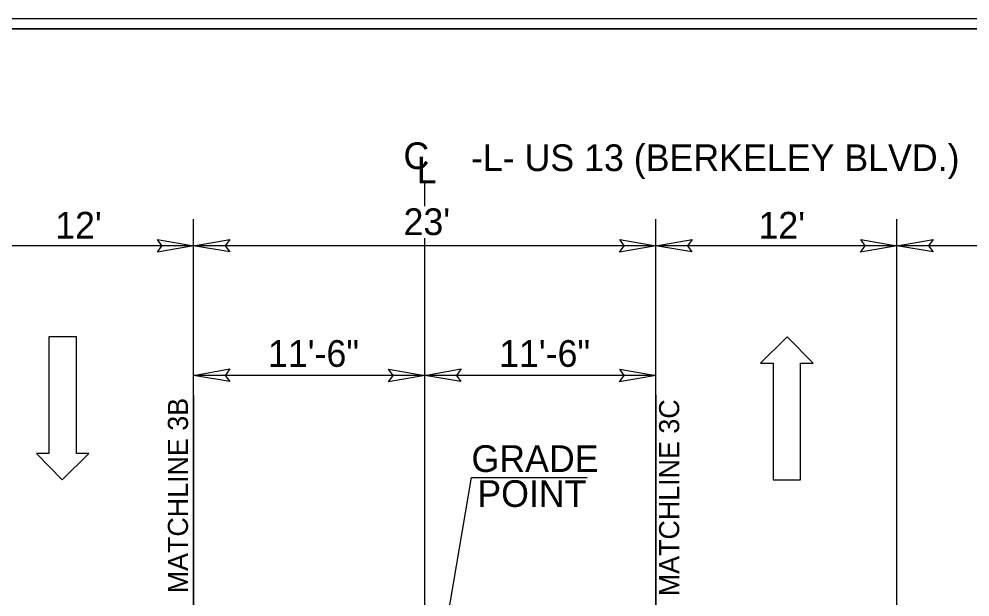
# Model space of a CAD drawing. Extents: x 2320980 to 2456309, y 595047 to 606177.
# Drawn here: x 2455863.62 to 2455910.94, y 596927.78 to 596956.57 of the extents above; entities that cross this region are included whole.
import ezdxf

# ---------------------------------------------------------------- set-up
doc = ezdxf.new("R2010")
doc.units = 0
for name, color, linetype in [('Matchline', 7, 'Continuous'), ('Matchline Text', 7, 'Continuous'), ('Old_Level_1', 7, 'Continuous'), ('Old_Level_21', 7, 'Continuous'), ('Prop Dimension Text', 7, 'Continuous'), ('Prop Lane Arrow CELL', 7, 'Continuous'), ('Sheet Plan CELL', 7, 'Continuous'), ('Sheet Plot Border Inside CELL', 7, 'Continuous'), ('Typical Terminator CELL', 7, 'Continuous')]:
    doc.layers.add(name, color=color, linetype=linetype)

msp = doc.modelspace()

# ---------------------------------------------------------------- linework, layer by layer
at = {"layer": 'Matchline'}
for p, q in [((2455872.308, 596937.837), (2455872.308, 596912.397)), ((2455895.308, 596937.837), (2455895.308, 596912.397))]:
    msp.add_line(p, q, dxfattribs=at)
at = {"layer": 'Old_Level_1'}
for p, q in [((2455883.806, 596920.007), (2455886.127, 596933.735)), ((2455886.127, 596933.735), (2455891.884, 596933.735))]:
    msp.add_line(p, q, dxfattribs=at)
at = {"layer": 'Old_Level_21'}
for p, q in [((2455872.308, 596920.818), (2455872.308, 596946.606)), ((2455895.308, 596920.818), (2455895.308, 596946.606)), ((2455907.308, 596920.818), (2455907.308, 596946.606)), ((2455873.748, 596945.276), (2455848.308, 596945.276)), ((2455895.308, 596945.276), (2455872.308, 596945.276)), ((2455921.968, 596945.276), (2455893.868, 596945.276)), ((2455883.808, 596938.818), (2455872.308, 596938.818)), ((2455895.308, 596938.818), (2455883.808, 596938.818))]:
    msp.add_line(p, q, dxfattribs=at)
at = {"layer": 'Prop Dimension Text'}
for p, q in [((2455883.808, 596947.249), (2455883.808, 596948.382)), ((2455883.808, 596934.992), (2455883.808, 596945.653)), ((2455883.808, 596915.121), (2455883.808, 596934.992))]:
    msp.add_line(p, q, dxfattribs=at)
at = {"layer": 'Prop Lane Arrow CELL'}
for p, q in [((2455865.103, 596940.738), (2455865.103, 596934.919)), ((2455866.474, 596940.738), (2455865.103, 596940.738)), ((2455866.474, 596934.919), (2455866.474, 596940.738)), ((2455901.848, 596940.738), (2455900.518, 596939.429)), ((2455903.136, 596939.429), (2455901.848, 596940.738)), ((2455900.518, 596939.429), (2455901.141, 596939.429)), ((2455901.141, 596939.429), (2455901.141, 596933.61)), ((2455902.513, 596933.61), (2455902.513, 596939.429)), ((2455902.513, 596939.429), (2455903.136, 596939.429)), ((2455865.103, 596934.919), (2455864.479, 596934.919)), ((2455864.479, 596934.919), (2455865.768, 596933.61)), ((2455865.768, 596933.61), (2455867.098, 596934.919)), ((2455867.098, 596934.919), (2455866.474, 596934.919)), ((2455901.141, 596933.61), (2455902.513, 596933.61))]:
    msp.add_line(p, q, dxfattribs=at)
at = {"layer": 'Sheet Plan CELL'}
for points in [[(2455742.104, 596746.076), (2455742.099, 596956.071), (2456002.097, 596956.079), (2456002.099, 596926.066), (2456042.107, 596926.064), (2456042.107, 596746.076)], [(2456042.112, 596956.076), (2455742.104, 596956.076), (2455742.104, 596746.076), (2456042.107, 596746.076)]]:
    msp.add_lwpolyline(points, close=True, dxfattribs=at)
at = {"layer": 'Sheet Plot Border Inside CELL'}
msp.add_lwpolyline([(2455711.407, 596745.574), (2456044.604, 596745.576), (2456044.607, 596956.574), (2455711.407, 596956.574)], close=True, dxfattribs=at)
at = {"layer": 'Typical Terminator CELL'}
for points in [[(2455870.512, 596945.585), (2455872.308, 596945.276), (2455870.502, 596944.957), (2455870.732, 596945.276)], [(2455874.103, 596944.967), (2455872.308, 596945.276), (2455874.113, 596945.595), (2455873.884, 596945.276)], [(2455893.512, 596945.585), (2455895.308, 596945.276), (2455893.502, 596944.957), (2455893.732, 596945.276)], [(2455897.103, 596944.967), (2455895.308, 596945.276), (2455897.113, 596945.595), (2455896.884, 596945.276)], [(2455905.512, 596945.585), (2455907.308, 596945.276), (2455905.502, 596944.957), (2455905.732, 596945.276)], [(2455909.103, 596944.967), (2455907.308, 596945.276), (2455909.113, 596945.595), (2455908.884, 596945.276)], [(2455874.103, 596938.508), (2455872.308, 596938.818), (2455874.113, 596939.137), (2455873.884, 596938.818)], [(2455882.012, 596939.127), (2455883.808, 596938.818), (2455882.002, 596938.499), (2455882.232, 596938.818)], [(2455885.603, 596938.508), (2455883.808, 596938.818), (2455885.613, 596939.137), (2455885.384, 596938.818)], [(2455893.512, 596939.127), (2455895.308, 596938.818), (2455893.502, 596938.499), (2455893.732, 596938.818)]]:
    msp.add_lwpolyline(points, close=True, dxfattribs=at)

# ---------------------------------------------------------------- texts
at = {"layer": 'Matchline Text'}
for s, p in [('MATCHLINE 3B', (2455872.025, 596927.963)), ('MATCHLINE 3C', (2455896.471, 596927.817))]:
    msp.add_text(s, height=1, rotation=90, dxfattribs=at).set_placement(p)
at = {"layer": 'Old_Level_1'}
for s, p in [('GRADE', (2455886.134, 596934.007)), ('POINT', (2455886.424, 596932.263))]:
    msp.add_text(s, height=1.33, dxfattribs=at).set_placement(p)
at = {"layer": 'Old_Level_21'}
for s, p in [('C', (2455882.749, 596949.097)), ('L', (2455883.409, 596948.382))]:
    msp.add_text(s, height=1.33, rotation=0.0002, dxfattribs=at).set_placement(p)
for s, p in [('-L- US 13 (BERKELEY BLVD.)', (2455886.106, 596948.997)), ("12'", (2455865.417, 596945.635)), ("23'", (2455882.753, 596945.809)), ("12'", (2455900.417, 596945.635)), ('11\'-6"', (2455876.007, 596939.244)), ('11\'-6"', (2455887.508, 596939.244))]:
    msp.add_text(s, height=1.33, dxfattribs=at).set_placement(p)

doc.saveas('drawing.dxf')
